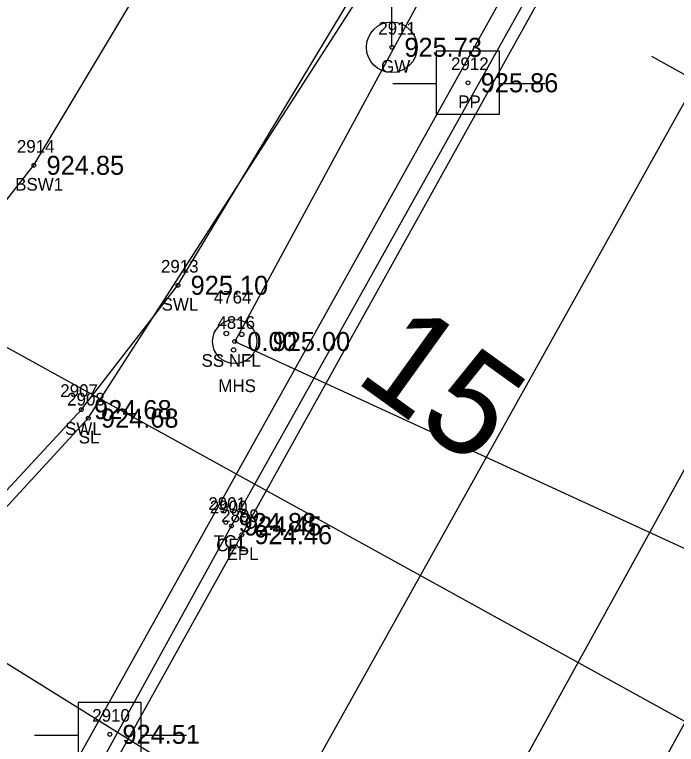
# Model space of a CAD drawing. Extents: x 1575382 to 1578175, y 1099175 to 1101955.
# Drawn here: x 1576914.5 to 1576966.9, y 1100497.5 to 1100555.1 of the extents above; entities that cross this region are included whole.
import ezdxf

# ---------------------------------------------------------------- set-up
doc = ezdxf.new("R2010")
doc.units = 0
for name, color, linetype in [('RD_EX_Conc', 7, 'Continuous'), ('RD_EX_Conc_txCode', 7, 'Continuous'), ('RD_EX_DR_Inlet', 7, 'Continuous'), ('RD_EX_Road', 7, 'Continuous'), ('RD_EX_Road_txCode', 7, 'Continuous'), ('RD_EX_TX_Conc_ELEV', 7, 'Continuous'), ('RD_EX_TX_Road_ELEV', 7, 'Continuous'), ('RD_EX_TX_UT_ELEV', 7, 'Continuous'), ('RD_EX_TX_VEG_ELEV', 7, 'Continuous'), ('RD_EX_UT', 7, 'Continuous'), ('RD_EX_UT_txCode', 7, 'Continuous'), ('RD_EX_VEG', 7, 'Continuous'), ('RD_EX_VEG_txCode', 7, 'Continuous'), ('RD_HC_Cl', 7, 'Continuous'), ('RD_HC_Data_Tic', 7, 'Continuous'), ('RD_HC_Survey_ELEV', 7, 'Continuous'), ('RD_HC_TX_Sta50', 7, 'Continuous'), ('RD_SMD_Locator', 7, 'Continuous')]:
    doc.layers.add(name, color=color, linetype=linetype)

msp = doc.modelspace()

# ---------------------------------------------------------------- linework, layer by layer
at = {"layer": 'RD_EX_Conc'}
for points in [[(1576915.514, 1100485.425), (1576931.673, 1100514.72), (1576963.555, 1100571.695), (1576980.254, 1100601.726), (1577004.865, 1100645.934), (1577028.803, 1100689.209), (1577055.236, 1100736.453), (1577057.454, 1100744.788), (1577058.3, 1100753.828), (1577056.519, 1100760.313), (1577053.211, 1100754.373)], [(1576891.145, 1100492.999), (1576919.807, 1100523.916), (1576927.444, 1100533.738), (1576954.888, 1100579.32), (1576970.585, 1100607.096), (1576994.857, 1100650.35), (1577020.046, 1100695.255), (1577043.021, 1100736.517), (1577053.211, 1100754.373)], [(1576877.919, 1100500.229), (1576907.33, 1100532.136), (1576916.053, 1100543.215), (1576941.932, 1100586.447), (1576957.839, 1100614.789), (1576982.461, 1100658.75), (1577007.419, 1100703.253), (1577021.879, 1100729.081)], [(1576925.275, 1100434.597), (1576931.32, 1100441.648), (1576943.715, 1100456.063), (1576959.803, 1100485.146), (1576962.794, 1100490.547), (1576976.909, 1100516.297), (1576979.985, 1100521.81), (1576994.076, 1100547.413), (1577013.899, 1100582.65), (1577028.009, 1100607.52), (1577031.926, 1100618.574), (1577033.804, 1100624.219), (1577052.4, 1100657.656), (1577055.154, 1100662.638), (1577085.172, 1100716.01)]]:
    msp.add_lwpolyline(points, dxfattribs=at)
at = {"layer": 'RD_EX_DR_Inlet'}
for centre, radius in [((1576931.929, 1100529.296), 1.75), ((1576931.265, 1100529.925), 0.175), ((1576932.489, 1100529.856), 0.175), ((1576931.842, 1100528.631), 0.175)]:
    msp.add_circle(centre, radius, dxfattribs=at)
at = {"layer": 'RD_EX_Road'}
for points in [[(1576898.125, 1100449.597), (1576900.298, 1100453.323), (1576908.44, 1100470.191), (1576911.626, 1100476.811), (1576915.143, 1100482.86), (1576932.491, 1100514.031), (1576964.319, 1100571.231), (1576981.085, 1100601.291), (1577005.143, 1100644.548), (1577029.514, 1100688.699), (1577055.929, 1100735.941), (1577058.213, 1100744.654), (1577059.154, 1100754.07), (1577057.45, 1100760.722), (1577053.131, 1100767.877), (1577044.533, 1100776.687), (1577044.533, 1100776.687), (1577000.541, 1100813.123), (1576959.676, 1100843.401), (1576921.642, 1100879.474), (1576887.689, 1100919.798), (1576859.542, 1100961.835), (1576835.397, 1101008.919), (1576817.257, 1101055.711)], [(1576918.426, 1100436.45), (1576919.689, 1100438.104), (1576919.205, 1100438.447), (1576924.616, 1100446.412), (1576935.148, 1100461.397), (1576954.407, 1100495.424), (1576968.796, 1100521.524), (1576985.916, 1100552.3), (1577005.625, 1100587.417), (1577028.135, 1100627.58), (1577046.667, 1100660.868), (1577078.765, 1100718.331)]]:
    msp.add_lwpolyline(points, dxfattribs=at)
at = {"layer": 'RD_EX_UT'}
for p, q in [((1576944.348, 1100552.542), (1576944.348, 1100557.542)), ((1576952.873, 1100552.244), (1576947.873, 1100552.244)), ((1576947.873, 1100552.244), (1576947.873, 1100547.244)), ((1576952.873, 1100547.244), (1576952.873, 1100552.244)), ((1576944.442, 1100549.682), (1576947.911, 1100549.682)), ((1576952.801, 1100549.682), (1576956.442, 1100549.682)), ((1576947.873, 1100547.244), (1576952.873, 1100547.244)), ((1576924.543, 1100500.768), (1576919.543, 1100500.768)), ((1576919.543, 1100500.768), (1576919.543, 1100495.768)), ((1576924.543, 1100495.768), (1576924.543, 1100500.768)), ((1576916.112, 1100498.205), (1576919.581, 1100498.205)), ((1576924.471, 1100498.205), (1576928.112, 1100498.205))]:
    msp.add_line(p, q, dxfattribs=at)
for points in [[(1576697.982, 1101074.318), (1577079.486, 1100801.524), (1576931.929, 1100529.296), (1577183.503, 1100413.666)], [(1576662.196, 1100898.041), (1576936.963, 1100593.441), (1576900.825, 1100536.04), (1576894.223, 1100516.099), (1576936.551, 1100489.795)], [(1576900.825, 1100536.04), (1577001.516, 1100480.54), (1576996.432, 1100463.763), (1577196.46, 1100341.566)]]:
    msp.add_lwpolyline(points, dxfattribs=at)
msp.add_circle((1576944.348, 1100552.542), 1.999, dxfattribs=at)
at = {"layer": 'RD_EX_VEG'}
msp.add_lwpolyline([(1576914.194, 1100486.819), (1576910.45, 1100488.948), (1576907.96, 1100484.958), (1576892.651, 1100493.173), (1576920.353, 1100523.238), (1576956.046, 1100578.762), (1577056.185, 1100757.222), (1577053.862, 1100737.224), (1576914.194, 1100486.819)], dxfattribs=at)
at = {"layer": 'RD_HC_Cl'}
msp.add_line((1576888.29, 1100406.318), (1577092.181, 1100771.631), dxfattribs=at)
at = {"layer": 'RD_HC_Data_Tic'}
msp.add_line((1576968.403, 1100549.857), (1576964.91, 1100551.807), dxfattribs=at)
at = {"layer": 'RD_SMD_Locator'}
for centre, radius in [((1576944.348, 1100552.542), 0.15), ((1576950.382, 1100549.735), 0.15), ((1576916.053, 1100543.215), 0.15), ((1576927.444, 1100533.738), 0.15), ((1576931.929, 1100529.296), 0.15), ((1576931.929, 1100529.296), 0.001), ((1576919.807, 1100523.916), 0.15), ((1576920.353, 1100523.238), 0.15), ((1576931.232, 1100514.992), 0.15), ((1576931.673, 1100514.72), 0.15), ((1576932.491, 1100514.031), 0.15), ((1576922.052, 1100498.259), 0.15)]:
    msp.add_circle(centre, radius, dxfattribs=at)

# ---------------------------------------------------------------- texts
at = {"layer": 'RD_EX_Conc_txCode'}
for s, p in [('2914', (1576914.706, 1100544.215)), ('BSW1', (1576914.572, 1100541.215)), ('2913', (1576926.098, 1100534.738)), ('SWL', (1576926.153, 1100531.738)), ('2907', (1576918.138, 1100524.916)), ('SWL', (1576918.516, 1100521.916)), ('2901', (1576929.847, 1100515.992)), ('2900', (1576929.964, 1100515.72)), ('TC1', (1576930.272, 1100512.992)), ('CFL', (1576930.468, 1100512.72))]:
    msp.add_text(s, height=1, dxfattribs=at).set_placement(p)
at = {"layer": 'RD_EX_Road_txCode'}
for s, p in [('2899', (1576930.861, 1100515.031)), ('EPL', (1576931.286, 1100512.031))]:
    msp.add_text(s, height=1, dxfattribs=at).set_placement(p)
at = {"layer": 'RD_EX_TX_Conc_ELEV'}
for s, p in [('924.85', (1576917.053, 1100542.465)), ('925.10', (1576928.444, 1100532.988)), ('924.68', (1576920.807, 1100523.166)), ('924.88', (1576932.232, 1100514.242)), ('924.45', (1576932.673, 1100513.97))]:
    msp.add_text(s, height=1.5, dxfattribs=at).set_placement(p)
at = {"layer": 'RD_EX_TX_Road_ELEV'}
msp.add_text('924.46', height=1.5, dxfattribs=at).set_placement((1576933.491, 1100513.281))
at = {"layer": 'RD_EX_TX_UT_ELEV'}
for s, p in [('925.73', (1576945.348, 1100551.792)), ('0.00', (1576932.929, 1100528.546)), ('925.00', (1576934.929, 1100528.546))]:
    msp.add_text(s, height=1.5, dxfattribs=at).set_placement(p)
at = {"layer": 'RD_EX_TX_VEG_ELEV'}
msp.add_text('924.68', height=1.5, dxfattribs=at).set_placement((1576921.353, 1100522.488))
at = {"layer": 'RD_EX_UT_txCode'}
for s, p in [('2911', (1576943.285, 1100553.542)), ('GW', (1576943.505, 1100550.542)), ('2912', (1576949.036, 1100550.735)), ('PP', (1576949.602, 1100547.735)), ('4764', (1576930.276, 1100532.296)), ('4816', (1576930.559, 1100530.296)), ('SS NFL', (1576929.307, 1100527.296)), ('MHS', (1576930.638, 1100525.296)), ('2910', (1576920.666, 1100499.259))]:
    msp.add_text(s, height=1, dxfattribs=at).set_placement(p)
at = {"layer": 'RD_EX_VEG_txCode'}
for s, p in [('2908', (1576918.683, 1100524.238)), ('SL', (1576919.597, 1100521.238))]:
    msp.add_text(s, height=1, dxfattribs=at).set_placement(p)
at = {"layer": 'RD_HC_Survey_ELEV'}
for s, p in [('925.86', (1576951.382, 1100548.985)), ('924.51', (1576923.052, 1100497.509))]:
    msp.add_text(s, height=1.5, dxfattribs=at).set_placement(p)
at = {"layer": 'RD_HC_TX_Sta50'}
msp.add_text('15', height=8, rotation=324.27609, dxfattribs=at).set_placement((1576941.276, 1100526.247))

doc.saveas('drawing.dxf')
